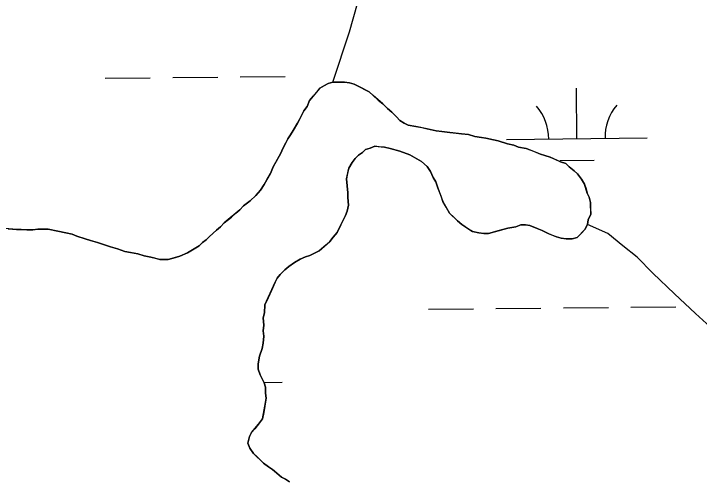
# Model space of a CAD drawing. Extents: x 3734862 to 3772949, y 391520 to 417239.
# Drawn here: x 3757628.5 to 3758116, y 411617.2 to 411949.3 of the extents above; entities that cross this region are included whole.
import ezdxf

# ---------------------------------------------------------------- set-up
doc = ezdxf.new("R2010")
doc.units = 0
doc.layers.add('V-TOPO-SHOR', color=7, linetype='Continuous')
doc.layers.add('V-WETL-SWMP', color=7, linetype='Continuous')

msp = doc.modelspace()

# ---------------------------------------------------------------- linework, layer by layer
at = {"layer": 'V-TOPO-SHOR'}
for points in [[(3757855.44, 411900.68), (3757867.32, 411936.47), (3757872.97, 411956.56), (3757876.79, 411967.69), (3757882.63, 411983.4), (3757889.45, 411998.3), (3757898.87, 412013.2), (3757909.88, 412029.49), (3757916.3, 412042.2), (3757924.73, 412060.68), (3757931.36, 412077.39), (3757946.92, 412120.02)], [(3757716.75, 411778.73), (3757721.36, 411777.38), (3757725.97, 411776.48), (3757729.19, 411775.58), (3757732.42, 411774.68), (3757738.41, 411774.72), (3757743.46, 411776.14), (3757746.68, 411777.08), (3757752.18, 411779.42), (3757756.77, 411782.21), (3757760.44, 411784.53), (3757762.73, 411786.85), (3757765.48, 411788.71), (3757767.76, 411791.02), (3757772.79, 411795.66), (3757775.54, 411797.98), (3757778.29, 411800.76), (3757783.32, 411804.93), (3757786.53, 411807.71), (3757789.27, 411810.04), (3757792.02, 411812.81), (3757796.6, 411816.53), (3757800.72, 411820.23), (3757803.92, 411823.94), (3757806.65, 411828.1), (3757808.47, 411831.33), (3757811.2, 411835.95), (3757813.01, 411840.57), (3757814.83, 411843.8), (3757818.48, 411850.27), (3757819.84, 411853.5), (3757822.11, 411857.66), (3757823.47, 411860.43), (3757825.3, 411863.2), (3757827.12, 411866.44), (3757830.31, 411871.52), (3757831.67, 411874.29), (3757833.49, 411877.52), (3757834.85, 411880.29), (3757837.13, 411883.53), (3757838.95, 411887.69), (3757841.69, 411890.93), (3757843.97, 411893.7), (3757846.26, 411896.48), (3757849.47, 411898.34), (3757852.22, 411899.74), (3757855.44, 411900.68), (3757860.5, 411900.71), (3757863.72, 411900.73), (3757867.41, 411900.3), (3757870.63, 411899.4), (3757874.79, 411897.12), (3757878.49, 411895.3), (3757881.26, 411893.94), (3757884.04, 411891.2), (3757887.74, 411888), (3757890.98, 411885.26), (3757894.22, 411882.06), (3757897.46, 411879.32), (3757900.71, 411876.11), (3757903.02, 411873.37), (3757906.26, 411871.55), (3757909.03, 411870.18), (3757914.56, 411869.3), (3757918.71, 411868.41), (3757922.4, 411867.51), (3757928.85, 411866.17), (3757932.99, 411865.74), (3757938.52, 411864.85), (3757943.13, 411864.42), (3757946.82, 411863.98), (3757951.88, 411863.56), (3757956.49, 411862.21), (3757961.1, 411861.31), (3757964.33, 411860.87), (3757968.48, 411859.98), (3757973.08, 411859.09), (3757979.54, 411856.83), (3757984.15, 411855.94), (3757987.38, 411854.58), (3757992.91, 411853.69), (3757996.14, 411852.33), (3757999.83, 411850.98), (3758003.07, 411849.62), (3758006.29, 411848.72), (3758009.98, 411847.36), (3758013.22, 411846), (3758017.37, 411844.18), (3758021.06, 411842.83), (3758023.38, 411840.54), (3758027.08, 411837.8), (3758029.39, 411835.52), (3758032.18, 411831.85), (3758034.5, 411828.18), (3758035.45, 411824.97), (3758036.39, 411821.75), (3758037.79, 411819), (3758038.73, 411815.32), (3758038.76, 411811.18), (3758038.78, 411807.04), (3758036.97, 411802.88)], [(3758036.97, 411802.88), (3758036.53, 411799.66), (3758034.71, 411795.96), (3758032.43, 411793.65), (3758029.23, 411790.4), (3758025.55, 411789.46), (3758021.4, 411789.43), (3758017.72, 411789.87), (3758014.49, 411790.77), (3758011.26, 411792.13), (3758008.03, 411793.49), (3758004.34, 411795.31), (3758000.65, 411796.66), (3757995.57, 411798.93), (3757992.34, 411799.37), (3757989.12, 411799.35), (3757985.45, 411797.95), (3757979.93, 411796.99), (3757976.25, 411796.05), (3757971.2, 411794.63), (3757966.14, 411793.22), (3757962.92, 411793.2), (3757959.23, 411793.64), (3757954.63, 411794.53), (3757951.85, 411796.35), (3757947.23, 411799.54), (3757943.99, 411802.29), (3757941.67, 411804.57), (3757938.43, 411807.77), (3757936.1, 411811.9), (3757933.77, 411816.03), (3757932.37, 411819.7), (3757930.03, 411825.67), (3757928.62, 411829.8), (3757926.76, 411833.01), (3757924.89, 411837.15), (3757922.57, 411840.81), (3757918.4, 411844.47), (3757915.17, 411846.29), (3757910.08, 411849.02), (3757903.17, 411851.74), (3757896.25, 411853.53), (3757892.1, 411854.43), (3757888.41, 411854.86), (3757885.19, 411855.3), (3757881.97, 411853.9), (3757878.76, 411852.96), (3757876.47, 411850.64), (3757873.72, 411848.79), (3757871.44, 411846.47), (3757869.15, 411843.69), (3757866.88, 411839.53), (3757865.98, 411835.85), (3757865.08, 411832.16), (3757865.58, 411827.1), (3757866.07, 411822.04), (3757866.09, 411818.81), (3757866.59, 411813.29), (3757865.69, 411809.15), (3757864.33, 411805.91), (3757862.51, 411802.22), (3757861.15, 411799.45), (3757858.42, 411793.91), (3757855.68, 411790.67), (3757853.4, 411787.43), (3757850.66, 411785.11), (3757845.62, 411780.94), (3757842.87, 411779.54), (3757839.2, 411777.67), (3757835.98, 411776.73), (3757832.31, 411774.87), (3757828.18, 411772.54), (3757824.06, 411769.75), (3757821.31, 411767.43), (3757818.11, 411764.19), (3757815.83, 411761.41), (3757814.46, 411758.64), (3757811.74, 411752.64), (3757809.47, 411747.56), (3757807.2, 411742.48), (3757806.78, 411736.96), (3757805.88, 411733.27), (3757806.37, 411728.21), (3757805.94, 411724.06), (3757806.42, 411720.38), (3757806, 411715.32), (3757805.1, 411711.63), (3757803.29, 411706.09), (3757802.41, 411700.56), (3757802.43, 411696.88), (3757803.84, 411692.75), (3757805.24, 411689.99), (3757806.64, 411687.24), (3757807.58, 411684.03), (3757807.6, 411679.88), (3757808.09, 411676.2), (3757807.2, 411670.67), (3757806.31, 411666.06), (3757805.42, 411661.46), (3757802.68, 411657.76)], [(3757624.57, 411796.54), (3757630.56, 411796.12), (3757633.78, 411796.15), (3757637.92, 411795.71), (3757642.06, 411795.74), (3757645.74, 411796.22), (3757649.89, 411796.25), (3757653.11, 411796.27), (3757660.02, 411794.93), (3757665.56, 411793.59), (3757670.16, 411792.7), (3757673.4, 411791.34), (3757679.39, 411789.53), (3757683.08, 411788.18), (3757688.15, 411786.83), (3757692.31, 411785.47), (3757697.38, 411783.67), (3757702.45, 411782.32), (3757707.53, 411780.51), (3757711.68, 411779.61), (3757716.75, 411778.73)], [(3758303.75, 411689.07), (3758295.75, 411680.94), (3758288.76, 411675.19), (3758281.18, 411670.64), (3758273.4, 411667.29), (3758260.66, 411665.74), (3758242.74, 411665.02), (3758225.22, 411666.87), (3758213.09, 411669.91), (3758199.57, 411674.54), (3758183.27, 411682.36), (3758164.4, 411693.58), (3758149.11, 411704.59), (3758131.45, 411719.79), (3758113.2, 411736.38), (3758098.32, 411750.37), (3758083.05, 411764.97), (3758071.74, 411776.36), (3758061.62, 411784.56), (3758050.9, 411793.16), (3758036.53, 411799.66)], [(3757802.68, 411657.76), (3757799.94, 411654.52), (3757797.66, 411651.74), (3757796.29, 411648.97), (3757794.94, 411644.36), (3757796.35, 411640.68), (3757799.14, 411637.02), (3757801.45, 411634.73), (3757803.77, 411632.44), (3757806.08, 411630.16), (3757809.78, 411627.42), (3757812.56, 411625.6), (3757815.33, 411623.31), (3757819.04, 411620.11), (3757821.81, 411618.75), (3757824.58, 411616.93)]]:
    msp.add_lwpolyline(points, dxfattribs=at)
at = {"layer": 'V-WETL-SWMP'}
for p, q in [((3757693.66, 411903.44), (3757725.66, 411903.78)), ((3757741.66, 411903.94), (3757773.66, 411904.28)), ((3757789.66, 411904.45), (3757821.65, 411904.79)), ((3758028.98, 411860.55), (3758028.6, 411896.54)), ((3757978.98, 411860.02), (3758078.97, 411861.07)), ((3758017.14, 411844.99), (3758041.14, 411845.24)), ((3757923.41, 411739.35), (3757955.4, 411739.69)), ((3757971.4, 411739.86), (3758003.4, 411740.2)), ((3758019.4, 411740.37), (3758051.4, 411740.71)), ((3758067.4, 411740.87), (3758099.4, 411741.21)), ((3757806.57, 411687.38), (3757819.36, 411687.51))]:
    msp.add_line(p, q, dxfattribs=at)
for points in [[(3758029.39, 411835.52), (3758027.08, 411837.8), (3758023.38, 411840.54), (3758021.06, 411842.83), (3758017.37, 411844.18), (3758009.98, 411847.36), (3758006.29, 411848.72), (3758003.07, 411849.62), (3757992.91, 411853.69), (3757987.38, 411854.58), (3757984.15, 411855.94), (3757979.54, 411856.83), (3757973.08, 411859.09), (3757964.33, 411860.88), (3757961.1, 411861.31), (3757956.49, 411862.21), (3757951.88, 411863.56), (3757946.81, 411863.98), (3757938.52, 411864.85), (3757932.99, 411865.74), (3757928.85, 411866.17), (3757922.4, 411867.51), (3757914.56, 411869.3), (3757909.03, 411870.18), (3757906.26, 411871.55), (3757903.02, 411873.37), (3757900.71, 411876.12), (3757897.46, 411879.32), (3757894.22, 411882.06), (3757890.98, 411885.26), (3757884.04, 411891.2), (3757881.26, 411893.94), (3757874.79, 411897.12), (3757870.64, 411899.4), (3757867.41, 411900.3), (3757863.72, 411900.73), (3757855.44, 411900.68), (3757852.22, 411899.74), (3757849.47, 411898.34), (3757846.26, 411896.48), (3757838.95, 411887.69), (3757837.13, 411883.53), (3757834.85, 411880.29), (3757833.49, 411877.53), (3757831.67, 411874.29), (3757830.31, 411871.52), (3757827.12, 411866.44), (3757825.3, 411863.2), (3757823.47, 411860.43), (3757822.11, 411857.66), (3757819.83, 411853.5), (3757818.48, 411850.27), (3757813.01, 411840.57), (3757811.2, 411835.95), (3757806.65, 411828.1), (3757803.91, 411823.94), (3757800.72, 411820.23), (3757796.6, 411816.53), (3757792.02, 411812.81), (3757789.27, 411810.03), (3757778.29, 411800.76), (3757775.54, 411797.98), (3757772.79, 411795.66), (3757767.76, 411791.02), (3757765.48, 411788.71), (3757762.73, 411786.85), (3757760.44, 411784.53), (3757752.19, 411779.41), (3757746.68, 411777.08), (3757738.41, 411774.72), (3757732.42, 411774.68), (3757725.97, 411776.48), (3757721.36, 411777.38), (3757716.75, 411778.73), (3757711.68, 411779.61), (3757707.53, 411780.51), (3757702.45, 411782.32), (3757697.38, 411783.67), (3757692.31, 411785.47), (3757688.15, 411786.83), (3757683.08, 411788.18), (3757679.39, 411789.53), (3757673.4, 411791.34), (3757670.16, 411792.7), (3757665.56, 411793.59), (3757660.02, 411794.93), (3757653.11, 411796.27), (3757645.74, 411796.22), (3757642.06, 411795.74), (3757637.92, 411795.71), (3757633.78, 411796.14), (3757630.56, 411796.12), (3757619.96, 411796.98)], [(3757824.58, 411616.93), (3757821.81, 411618.75), (3757819.04, 411620.11), (3757812.56, 411625.6), (3757809.78, 411627.42), (3757806.08, 411630.16), (3757799.13, 411637.02), (3757796.35, 411640.68), (3757794.94, 411644.36), (3757796.29, 411648.97), (3757797.66, 411651.74), (3757802.68, 411657.76), (3757805.42, 411661.46), (3757807.2, 411670.67), (3757808.09, 411676.2), (3757807.6, 411679.88), (3757807.58, 411684.03), (3757806.64, 411687.24), (3757803.84, 411692.75), (3757802.43, 411696.88), (3757802.41, 411700.56), (3757803.29, 411706.09), (3757805.1, 411711.63), (3757806, 411715.32), (3757806.42, 411720.38), (3757805.94, 411724.06), (3757806.37, 411728.21), (3757805.88, 411733.27), (3757806.78, 411736.96), (3757807.2, 411742.48), (3757814.46, 411758.64), (3757815.83, 411761.41), (3757818.11, 411764.19), (3757821.31, 411767.43), (3757824.06, 411769.75), (3757828.18, 411772.54), (3757832.31, 411774.87), (3757835.98, 411776.73), (3757839.2, 411777.67), (3757845.62, 411780.94), (3757853.4, 411787.43), (3757855.68, 411790.67), (3757858.43, 411793.91), (3757864.33, 411805.91), (3757865.69, 411809.15), (3757866.59, 411813.29), (3757866.09, 411818.81), (3757866.07, 411822.04), (3757865.08, 411832.16), (3757866.88, 411839.53), (3757869.15, 411843.69), (3757871.44, 411846.47), (3757873.72, 411848.78), (3757876.47, 411850.64), (3757878.76, 411852.96), (3757881.98, 411853.9), (3757885.19, 411855.3), (3757892.1, 411854.43), (3757896.25, 411853.53), (3757903.16, 411851.73), (3757910.09, 411849.02), (3757918.4, 411844.47), (3757922.57, 411840.81), (3757924.89, 411837.15), (3757926.76, 411833.01), (3757928.62, 411829.8), (3757930.03, 411825.67), (3757933.77, 411816.03), (3757938.43, 411807.77), (3757943.99, 411802.28), (3757947.23, 411799.54), (3757954.63, 411794.53), (3757959.24, 411793.64), (3757962.92, 411793.2), (3757966.14, 411793.22), (3757979.93, 411796.99), (3757985.45, 411797.95), (3757989.12, 411799.35), (3757992.34, 411799.37), (3757995.57, 411798.93), (3758000.65, 411796.66), (3758004.34, 411795.31), (3758008.03, 411793.49), (3758014.49, 411790.77), (3758017.72, 411789.87), (3758021.41, 411789.43), (3758025.55, 411789.46), (3758029.23, 411790.4), (3758034.71, 411795.96), (3758036.53, 411799.66), (3758036.97, 411802.88), (3758038.78, 411807.04), (3758038.73, 411815.32), (3758037.79, 411819), (3758036.39, 411821.75), (3758034.5, 411828.18), (3758032.18, 411831.85), (3758029.39, 411835.52)]]:
    msp.add_lwpolyline(points, dxfattribs=at)
for centre, start, end in [((3757973.73, 411860.44), 359.8334, 41.377), ((3758084.21, 411861.61), 139.8334, 181.377)]:
    msp.add_arc(centre, 35.25, start, end, dxfattribs=at)

doc.saveas('drawing.dxf')
